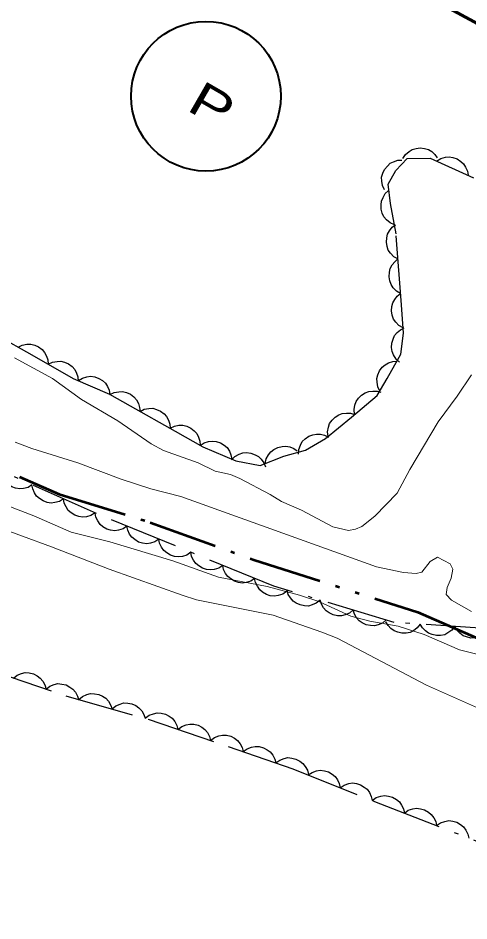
# Model space of a CAD drawing. Extents: x 355726 to 357533, y 5103782 to 5105258.
# Drawn here: x 356471.29 to 356490.89, y 5104523.34 to 5104562.59 of the extents above; entities that cross this region are included whole.
import ezdxf

# ---------------------------------------------------------------- set-up
doc = ezdxf.new("R2010")
doc.units = 0
doc.header["$LTSCALE"] = 0.6
for name, pattern in [('DASH_DOUBLE_DOT', [9.2, 5, -1.2, 0.3, -1.2, 0.3, -1.2]), ('DOT_DASHED', [7.7, 5, -1.2, 0.3, -1.2]), ('LONG_DASHED', [7.5, 6, -1.5])]:
    doc.linetypes.add(name, pattern=pattern)
for name, color, linetype, lineweight in [('2', 7, 'LONG_DASHED', 13), ('31', 7, 'Continuous', 35), ('38', 7, 'Continuous', 40), ('4', 7, 'DASH_DOUBLE_DOT', 53), ('44', 7, 'Continuous', 25)]:
    doc.layers.add(name, color=color, linetype=linetype, lineweight=lineweight)

msp = doc.modelspace()

# ---------------------------------------------------------------- linework, layer by layer
at = {"layer": '2', "linetype": 'Continuous'}
for points in [[(356454.02, 5104549.33), (356455.48, 5104548.55), (356457.06, 5104547.94), (356460.22, 5104546.34), (356461.28, 5104545.9), (356466.32, 5104543.3), (356470.19, 5104541.63), (356471.97, 5104540.96), (356473.59, 5104540.24), (356475.28, 5104539.82), (356478.01, 5104538.99), (356480, 5104538.29), (356482.11, 5104537.88), (356483.52, 5104537.51), (356484.36, 5104537.23), (356485.75, 5104536.59), (356486.57, 5104536.38), (356487.81, 5104536.16), (356488.94, 5104535.8), (356490.48, 5104535.13), (356492.17, 5104534.7)], [(356491, 5104547.08), (356490.38, 5104546.15), (356489.55, 5104545.04), (356488.32, 5104542.97), (356487.76, 5104541.94), (356486.79, 5104540.94), (356486.23, 5104540.49), (356485.96, 5104540.37), (356485.65, 5104540.32), (356484.97, 5104540.47), (356483.61, 5104541.2), (356482.73, 5104541.57), (356482.24, 5104541.88), (356480.93, 5104542.57), (356480.52, 5104542.75), (356479.86, 5104542.9), (356479.12, 5104543.26), (356477.61, 5104543.79), (356477.07, 5104544.08), (356475.62, 5104545.08), (356474.04, 5104546.01), (356472.78, 5104546.93), (356471.13, 5104547.82)], [(356454.84, 5104546.93), (356460.4, 5104544.9), (356462.7, 5104543.8), (356465.87, 5104542.48), (356468.36, 5104541.3), (356470.21, 5104540.53), (356472.74, 5104539.61), (356475.24, 5104538.63), (356478.42, 5104537.5), (356479.04, 5104537.3), (356482.37, 5104536.63), (356484.49, 5104535.9), (356485.16, 5104535.63), (356489.04, 5104533.59), (356491.78, 5104532.37), (356493.95, 5104531.55), (356501.32, 5104529.15), (356502.87, 5104528.53), (356507.1, 5104526.63), (356509.96, 5104525.55), (356512.17, 5104524.84), (356515.22, 5104524.03)], [(356491, 5104536.8), (356490.13, 5104537.28), (356489.9, 5104537.53), (356489.94, 5104537.84), (356490.11, 5104538.25), (356490.19, 5104538.63), (356490.07, 5104538.87), (356489.52, 5104539.16), (356489.2, 5104538.97), (356488.84, 5104538.51), (356488.59, 5104538.45), (356488.04, 5104538.49), (356486.87, 5104538.74), (356478.36, 5104541.79), (356477.05, 5104542.13), (356475.77, 5104542.55), (356473.88, 5104543.26), (356471.88, 5104543.88), (356471.16, 5104544.15)]]:
    msp.add_lwpolyline(points, dxfattribs=at)
at = {"layer": '31', "lineweight": 70}
msp.add_lwpolyline([(356496.36, 5104571.92), (356486.33, 5104577.62), (356485.55, 5104576.26), (356481.09, 5104578.76), (356476.56, 5104570.32), (356491.27, 5104562.34), (356496.36, 5104571.92)], close=True, dxfattribs=at)
at = {"layer": '38'}
msp.add_circle((356479.452, 5104559.196), 3.254, dxfattribs=at)
at = {"layer": '4'}
msp.add_lwpolyline([(356437.16, 5104561.09), (356441.91, 5104559.36), (356446.23, 5104556.47), (356450.33, 5104553.72), (356454.93, 5104550.76), (356460.98, 5104547.33), (356466.29, 5104544.87), (356473.07, 5104541.9), (356477.03, 5104540.67), (356481.54, 5104539.04), (356488.66, 5104536.76), (356496.54, 5104533.34), (356503.73, 5104530.16), (356512.72, 5104526.78), (356521.01, 5104523.09), (356530.86, 5104518.91), (356531.96, 5104518.44)], dxfattribs=at)
at = {"layer": '44'}
for points in [[(356488.01, 5104556.49), (356488.12, 5104556.66), (356488.28, 5104556.79), (356488.42, 5104556.88), (356488.59, 5104556.93), (356488.77, 5104556.95), (356488.96, 5104556.92), (356489.12, 5104556.88), (356489.27, 5104556.79), (356489.4, 5104556.66), (356489.51, 5104556.52)], [(356489.48, 5104556.38), (356489.66, 5104556.49), (356489.86, 5104556.54), (356490.02, 5104556.56), (356490.19, 5104556.53), (356490.37, 5104556.47), (356490.53, 5104556.36), (356490.65, 5104556.26), (356490.74, 5104556.11), (356490.82, 5104555.94), (356490.85, 5104555.76)], [(356487.22, 5104555.12), (356487.13, 5104555.31), (356487.1, 5104555.51), (356487.09, 5104555.68), (356487.14, 5104555.85), (356487.22, 5104556.01), (356487.34, 5104556.16), (356487.46, 5104556.28), (356487.61, 5104556.35), (356487.79, 5104556.41), (356487.97, 5104556.42)], [(356487.65, 5104553.61), (356487.46, 5104553.69), (356487.3, 5104553.82), (356487.19, 5104553.95), (356487.12, 5104554.11), (356487.07, 5104554.28), (356487.07, 5104554.48), (356487.08, 5104554.64), (356487.15, 5104554.8), (356487.25, 5104554.96), (356487.38, 5104555.08)], [(356487.8, 5104552.12), (356487.62, 5104552.22), (356487.48, 5104552.37), (356487.38, 5104552.5), (356487.33, 5104552.67), (356487.3, 5104552.85), (356487.32, 5104553.04), (356487.35, 5104553.2), (356487.43, 5104553.35), (356487.55, 5104553.5), (356487.69, 5104553.61)], [(356487.91, 5104550.62), (356487.73, 5104550.72), (356487.59, 5104550.87), (356487.5, 5104551.01), (356487.44, 5104551.17), (356487.41, 5104551.35), (356487.43, 5104551.55), (356487.46, 5104551.7), (356487.55, 5104551.86), (356487.66, 5104552), (356487.8, 5104552.12)], [(356488.02, 5104549.12), (356487.84, 5104549.23), (356487.7, 5104549.38), (356487.61, 5104549.51), (356487.55, 5104549.68), (356487.52, 5104549.86), (356487.54, 5104550.05), (356487.57, 5104550.21), (356487.66, 5104550.36), (356487.77, 5104550.51), (356487.91, 5104550.62)], [(356487.87, 5104547.64), (356487.72, 5104547.77), (356487.61, 5104547.95), (356487.55, 5104548.1), (356487.52, 5104548.27), (356487.53, 5104548.46), (356487.59, 5104548.64), (356487.65, 5104548.79), (356487.77, 5104548.92), (356487.91, 5104549.04), (356488.07, 5104549.12)], [(356471.29, 5104548.29), (356471.47, 5104548.38), (356471.67, 5104548.41), (356471.84, 5104548.42), (356472.01, 5104548.37), (356472.18, 5104548.3), (356472.33, 5104548.18), (356472.44, 5104548.06), (356472.52, 5104547.9), (356472.58, 5104547.73), (356472.59, 5104547.55)], [(356472.59, 5104547.55), (356472.78, 5104547.64), (356472.98, 5104547.67), (356473.14, 5104547.68), (356473.31, 5104547.63), (356473.48, 5104547.56), (356473.63, 5104547.44), (356473.75, 5104547.32), (356473.83, 5104547.16), (356473.88, 5104546.99), (356473.9, 5104546.81)], [(356487.01, 5104546.37), (356486.92, 5104546.56), (356486.89, 5104546.76), (356486.88, 5104546.92), (356486.93, 5104547.09), (356487, 5104547.26), (356487.12, 5104547.41), (356487.24, 5104547.52), (356487.39, 5104547.6), (356487.57, 5104547.66), (356487.75, 5104547.68)], [(356473.91, 5104546.83), (356474.08, 5104546.94), (356474.28, 5104547), (356474.44, 5104547.02), (356474.62, 5104546.99), (356474.79, 5104546.93), (356474.95, 5104546.83), (356475.08, 5104546.72), (356475.17, 5104546.58), (356475.25, 5104546.41), (356475.28, 5104546.23)], [(356475.28, 5104546.23), (356475.47, 5104546.32), (356475.67, 5104546.35), (356475.83, 5104546.36), (356476, 5104546.32), (356476.17, 5104546.24), (356476.32, 5104546.12), (356476.44, 5104546), (356476.52, 5104545.84), (356476.57, 5104545.67), (356476.59, 5104545.49)], [(356485.91, 5104545.36), (356485.89, 5104545.57), (356485.93, 5104545.77), (356485.98, 5104545.93), (356486.08, 5104546.07), (356486.22, 5104546.2), (356486.38, 5104546.3), (356486.53, 5104546.36), (356486.7, 5104546.38), (356486.89, 5104546.38), (356487.06, 5104546.33)], [(356476.59, 5104545.49), (356476.77, 5104545.59), (356476.97, 5104545.62), (356477.14, 5104545.63), (356477.31, 5104545.58), (356477.48, 5104545.51), (356477.63, 5104545.39), (356477.74, 5104545.27), (356477.82, 5104545.11), (356477.88, 5104544.94), (356477.9, 5104544.76)], [(356484.76, 5104544.4), (356484.74, 5104544.61), (356484.78, 5104544.81), (356484.83, 5104544.97), (356484.94, 5104545.11), (356485.07, 5104545.24), (356485.23, 5104545.34), (356485.38, 5104545.4), (356485.56, 5104545.42), (356485.74, 5104545.41), (356485.91, 5104545.36)], [(356477.9, 5104544.76), (356478.08, 5104544.85), (356478.28, 5104544.89), (356478.45, 5104544.89), (356478.62, 5104544.85), (356478.79, 5104544.77), (356478.94, 5104544.65), (356479.05, 5104544.53), (356479.13, 5104544.38), (356479.19, 5104544.2), (356479.2, 5104544.02)], [(356483.47, 5104543.63), (356483.49, 5104543.84), (356483.56, 5104544.03), (356483.64, 5104544.18), (356483.77, 5104544.3), (356483.92, 5104544.41), (356484.1, 5104544.47), (356484.26, 5104544.51), (356484.43, 5104544.5), (356484.61, 5104544.46), (356484.78, 5104544.38)], [(356479.2, 5104544.01), (356479.37, 5104544.12), (356479.57, 5104544.18), (356479.73, 5104544.2), (356479.9, 5104544.18), (356480.08, 5104544.12), (356480.24, 5104544.02), (356480.37, 5104543.92), (356480.47, 5104543.77), (356480.54, 5104543.6), (356480.58, 5104543.42)], [(356482.03, 5104543.23), (356482.07, 5104543.43), (356482.17, 5104543.61), (356482.27, 5104543.74), (356482.41, 5104543.84), (356482.58, 5104543.93), (356482.76, 5104543.97), (356482.92, 5104543.98), (356483.1, 5104543.95), (356483.27, 5104543.88), (356483.42, 5104543.78)], [(356480.57, 5104543.39), (356480.71, 5104543.53), (356480.89, 5104543.63), (356481.05, 5104543.69), (356481.22, 5104543.7), (356481.41, 5104543.68), (356481.59, 5104543.61), (356481.73, 5104543.53), (356481.86, 5104543.41), (356481.97, 5104543.26), (356482.04, 5104543.09)], [(356471.89, 5104542.3), (356471.72, 5104542.19), (356471.52, 5104542.14), (356471.36, 5104542.12), (356471.18, 5104542.15), (356471.01, 5104542.21), (356470.85, 5104542.32), (356470.72, 5104542.42), (356470.63, 5104542.57), (356470.56, 5104542.74), (356470.53, 5104542.92)], [(356473.26, 5104541.69), (356473.09, 5104541.58), (356472.89, 5104541.53), (356472.73, 5104541.51), (356472.55, 5104541.53), (356472.38, 5104541.6), (356472.22, 5104541.7), (356472.09, 5104541.81), (356472, 5104541.95), (356471.93, 5104542.13), (356471.89, 5104542.3)], [(356474.63, 5104541.08), (356474.45, 5104540.97), (356474.26, 5104540.91), (356474.09, 5104540.89), (356473.92, 5104540.92), (356473.75, 5104540.98), (356473.59, 5104541.09), (356473.46, 5104541.19), (356473.37, 5104541.34), (356473.29, 5104541.51), (356473.26, 5104541.69)], [(356476.02, 5104540.51), (356475.85, 5104540.39), (356475.65, 5104540.33), (356475.49, 5104540.3), (356475.31, 5104540.33), (356475.14, 5104540.38), (356474.97, 5104540.48), (356474.85, 5104540.58), (356474.75, 5104540.73), (356474.67, 5104540.9), (356474.63, 5104541.07)], [(356477.41, 5104539.94), (356477.23, 5104539.82), (356477.04, 5104539.76), (356476.88, 5104539.74), (356476.7, 5104539.76), (356476.52, 5104539.81), (356476.36, 5104539.92), (356476.23, 5104540.02), (356476.13, 5104540.16), (356476.06, 5104540.33), (356476.02, 5104540.51)], [(356478.8, 5104539.37), (356478.62, 5104539.25), (356478.43, 5104539.19), (356478.26, 5104539.17), (356478.09, 5104539.19), (356477.91, 5104539.24), (356477.75, 5104539.35), (356477.62, 5104539.45), (356477.52, 5104539.59), (356477.44, 5104539.76), (356477.41, 5104539.94)], [(356480.18, 5104538.8), (356480.01, 5104538.68), (356479.81, 5104538.62), (356479.65, 5104538.6), (356479.48, 5104538.62), (356479.3, 5104538.68), (356479.14, 5104538.78), (356479.01, 5104538.88), (356478.91, 5104539.02), (356478.83, 5104539.19), (356478.8, 5104539.37)], [(356481.57, 5104538.23), (356481.4, 5104538.11), (356481.2, 5104538.06), (356481.04, 5104538.03), (356480.87, 5104538.05), (356480.69, 5104538.11), (356480.53, 5104538.21), (356480.4, 5104538.31), (356480.3, 5104538.45), (356480.22, 5104538.62), (356480.18, 5104538.8)], [(356482.96, 5104537.66), (356482.79, 5104537.55), (356482.59, 5104537.49), (356482.43, 5104537.46), (356482.25, 5104537.48), (356482.08, 5104537.54), (356481.91, 5104537.64), (356481.79, 5104537.74), (356481.69, 5104537.89), (356481.61, 5104538.05), (356481.57, 5104538.23)], [(356484.42, 5104537.29), (356484.25, 5104537.15), (356484.07, 5104537.08), (356483.91, 5104537.03), (356483.73, 5104537.04), (356483.55, 5104537.08), (356483.38, 5104537.16), (356483.24, 5104537.25), (356483.13, 5104537.39), (356483.03, 5104537.54), (356482.98, 5104537.72)], [(356485.85, 5104536.86), (356485.69, 5104536.72), (356485.5, 5104536.65), (356485.34, 5104536.6), (356485.17, 5104536.61), (356484.99, 5104536.65), (356484.81, 5104536.73), (356484.68, 5104536.82), (356484.56, 5104536.95), (356484.47, 5104537.11), (356484.42, 5104537.29)], [(356487.29, 5104536.43), (356487.13, 5104536.29), (356486.94, 5104536.22), (356486.78, 5104536.17), (356486.6, 5104536.18), (356486.42, 5104536.22), (356486.25, 5104536.3), (356486.11, 5104536.39), (356486, 5104536.52), (356485.91, 5104536.68), (356485.85, 5104536.86)], [(356488.77, 5104536.24), (356488.64, 5104536.08), (356488.48, 5104535.96), (356488.33, 5104535.88), (356488.16, 5104535.85), (356487.97, 5104535.85), (356487.79, 5104535.89), (356487.63, 5104535.95), (356487.49, 5104536.05), (356487.37, 5104536.19), (356487.27, 5104536.35)], [(356490.27, 5104536.14), (356490.14, 5104535.98), (356489.97, 5104535.86), (356489.83, 5104535.78), (356489.65, 5104535.75), (356489.47, 5104535.75), (356489.28, 5104535.79), (356489.13, 5104535.85), (356488.99, 5104535.95), (356488.86, 5104536.09), (356488.77, 5104536.24)], [(356491.76, 5104536.04), (356491.64, 5104535.87), (356491.47, 5104535.76), (356491.32, 5104535.68), (356491.15, 5104535.65), (356490.97, 5104535.64), (356490.78, 5104535.69), (356490.63, 5104535.74), (356490.49, 5104535.85), (356490.36, 5104535.98), (356490.27, 5104536.14)], [(356471.08, 5104533.9), (356471.24, 5104534.03), (356471.43, 5104534.1), (356471.59, 5104534.14), (356471.77, 5104534.13), (356471.95, 5104534.08), (356472.12, 5104533.99), (356472.25, 5104533.9), (356472.36, 5104533.76), (356472.45, 5104533.6), (356472.5, 5104533.42)], [(356472.5, 5104533.42), (356472.66, 5104533.55), (356472.85, 5104533.62), (356473.01, 5104533.66), (356473.19, 5104533.64), (356473.37, 5104533.6), (356473.54, 5104533.51), (356473.67, 5104533.42), (356473.78, 5104533.28), (356473.87, 5104533.11), (356473.92, 5104532.94)], [(356473.93, 5104532.97), (356474.09, 5104533.1), (356474.27, 5104533.18), (356474.43, 5104533.23), (356474.61, 5104533.22), (356474.79, 5104533.19), (356474.96, 5104533.11), (356475.1, 5104533.02), (356475.22, 5104532.89), (356475.31, 5104532.73), (356475.37, 5104532.56)], [(356475.37, 5104532.56), (356475.53, 5104532.69), (356475.72, 5104532.77), (356475.87, 5104532.82), (356476.05, 5104532.81), (356476.23, 5104532.78), (356476.4, 5104532.7), (356476.54, 5104532.61), (356476.66, 5104532.48), (356476.75, 5104532.32), (356476.81, 5104532.15)], [(356476.81, 5104532.15), (356476.98, 5104532.28), (356477.17, 5104532.35), (356477.33, 5104532.39), (356477.51, 5104532.37), (356477.69, 5104532.33), (356477.85, 5104532.24), (356477.99, 5104532.15), (356478.1, 5104532.01), (356478.19, 5104531.84), (356478.23, 5104531.67)], [(356478.23, 5104531.67), (356478.4, 5104531.8), (356478.59, 5104531.87), (356478.75, 5104531.9), (356478.93, 5104531.89), (356479.11, 5104531.85), (356479.28, 5104531.76), (356479.41, 5104531.67), (356479.52, 5104531.53), (356479.61, 5104531.36), (356479.65, 5104531.19)], [(356479.65, 5104531.19), (356479.82, 5104531.32), (356480.01, 5104531.39), (356480.17, 5104531.42), (356480.35, 5104531.41), (356480.53, 5104531.37), (356480.7, 5104531.28), (356480.83, 5104531.18), (356480.94, 5104531.04), (356481.03, 5104530.88), (356481.07, 5104530.71)], [(356481.07, 5104530.7), (356481.24, 5104530.83), (356481.43, 5104530.9), (356481.59, 5104530.93), (356481.77, 5104530.92), (356481.95, 5104530.87), (356482.12, 5104530.78), (356482.25, 5104530.69), (356482.36, 5104530.55), (356482.44, 5104530.38), (356482.49, 5104530.21)], [(356482.49, 5104530.21), (356482.66, 5104530.33), (356482.85, 5104530.4), (356483.01, 5104530.44), (356483.18, 5104530.42), (356483.36, 5104530.38), (356483.53, 5104530.29), (356483.67, 5104530.19), (356483.77, 5104530.05), (356483.86, 5104529.89), (356483.91, 5104529.71)], [(356483.89, 5104529.69), (356484.07, 5104529.8), (356484.26, 5104529.86), (356484.42, 5104529.89), (356484.6, 5104529.87), (356484.78, 5104529.82), (356484.94, 5104529.72), (356485.07, 5104529.62), (356485.17, 5104529.48), (356485.25, 5104529.31), (356485.29, 5104529.13)], [(356485.29, 5104529.13), (356485.46, 5104529.25), (356485.66, 5104529.31), (356485.82, 5104529.34), (356485.99, 5104529.32), (356486.17, 5104529.26), (356486.33, 5104529.16), (356486.46, 5104529.07), (356486.56, 5104528.92), (356486.64, 5104528.75), (356486.68, 5104528.58)], [(356486.68, 5104528.58), (356486.85, 5104528.7), (356487.05, 5104528.76), (356487.21, 5104528.79), (356487.39, 5104528.77), (356487.56, 5104528.72), (356487.73, 5104528.62), (356487.86, 5104528.52), (356487.96, 5104528.38), (356488.04, 5104528.21), (356488.08, 5104528.03)], [(356488.08, 5104528.03), (356488.25, 5104528.15), (356488.45, 5104528.21), (356488.61, 5104528.24), (356488.78, 5104528.22), (356488.96, 5104528.17), (356489.12, 5104528.07), (356489.25, 5104527.97), (356489.36, 5104527.83), (356489.44, 5104527.66), (356489.48, 5104527.49)], [(356489.48, 5104527.49), (356489.65, 5104527.61), (356489.84, 5104527.67), (356490.01, 5104527.7), (356490.18, 5104527.68), (356490.36, 5104527.63), (356490.52, 5104527.53), (356490.65, 5104527.43), (356490.75, 5104527.29), (356490.84, 5104527.12), (356490.88, 5104526.94)]]:
    msp.add_lwpolyline(points, dxfattribs=at)
at = {"layer": '44', "linetype": 'DOT_DASHED'}
for points in [[(356469.63, 5104549.21), (356471.88, 5104547.95), (356473.68, 5104546.93), (356475.26, 5104546.24), (356476.16, 5104545.73), (356478.11, 5104544.64), (356479.31, 5104543.96), (356480.75, 5104543.35), (356481.81, 5104543.14), (356482.84, 5104543.55), (356483.78, 5104543.81), (356484.65, 5104544.31), (356485.78, 5104545.25), (356486.9, 5104546.19), (356487.33, 5104546.93), (356487.92, 5104547.98), (356488.04, 5104548.89), (356487.95, 5104550.13), (356487.72, 5104553.21), (356487.48, 5104554.53), (356487.37, 5104555.38), (356487.71, 5104555.97), (356488.2, 5104556.49), (356489.2, 5104556.51), (356491.09, 5104555.65)], [(356492.02, 5104536.02), (356487.64, 5104536.32), (356482.4, 5104537.89), (356474.69, 5104541.05), (356467.75, 5104544.16)], [(356469.88, 5104534.31), (356473.36, 5104533.13), (356476.94, 5104532.11), (356480.42, 5104530.93), (356483.23, 5104529.95), (356486.78, 5104528.54), (356491.32, 5104526.77)]]:
    msp.add_lwpolyline(points, dxfattribs=at)

# ---------------------------------------------------------------- texts
at = {"layer": '38', "width": 1.35}
msp.add_text('P', height=1.5, rotation=330.077, dxfattribs=at).set_placement((356478.56, 5104558.62))

doc.saveas('drawing.dxf')
